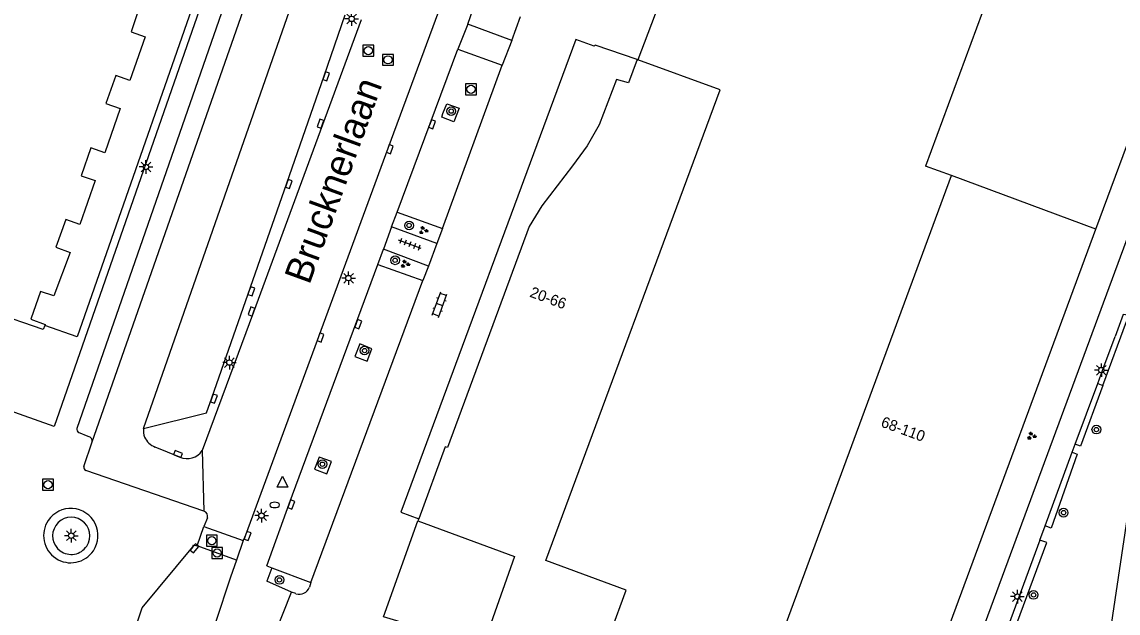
# Model space of a CAD drawing. Extents: x 132999 to 136000, y 398499 to 400501.
# Drawn here: x 134176.7 to 134277.5, y 399395.7 to 399450 of the extents above; entities that cross this region are included whole.
import ezdxf

# ---------------------------------------------------------------- set-up
doc = ezdxf.new("R2010")
doc.units = 0
for name, color, linetype in [('gg-afsc-hekwerk', 7, 'Continuous'), ('gg-afsc-muur', 7, 'Continuous'), ('gg-anno-huisnummerreeks BGT', 7, 'Continuous'), ('gg-anno-openbare ruimte label', 7, 'Continuous'), ('gg-bbg-gedigitaliseerde bebouwing', 7, 'Continuous'), ('gg-bbg-hoofdgebouw', 7, 'Continuous'), ('gg-bbg-onder overbouw', 7, 'Continuous'), ('gg-bbg-pand overbouw', 7, 'Continuous'), ('gg-bbg-tussenscheiding', 7, 'Continuous'), ('gg-knt-verharding', 7, 'Continuous'), ('gg-knt-verharding nz', 7, 'Continuous'), ('gt-grn-groengrens', 7, 'Continuous'), ('gt-grn-weggrens', 7, 'Continuous'), ('gt-symb-boom', 7, 'Continuous'), ('gt-symb-brandkraan', 7, 'Continuous'), ('gt-symb-groenvak', 7, 'Continuous'), ('gt-symb-klinker verharding', 7, 'Continuous'), ('gt-symb-kolk', 7, 'Continuous'), ('gt-symb-lichtmast', 7, 'Continuous'), ('gt-symb-rioolschacht', 7, 'Continuous'), ('gt-symb-tegel verharding', 7, 'Continuous'), ('gt-symb-waterafsluiter', 7, 'Continuous')]:
    doc.layers.add(name, color=color, linetype=linetype)

# ---------------------------------------------------------------- blocks, each defined once
blk = doc.blocks.new('gt0-KOLK')
at = {"layer": 'gt-symb-kolk'}
blk.add_lwpolyline([(0, 0), (0.37, 0), (0.37, 0.4), (-0.38, 0.4), (-0.38, 0), (0, 0)], dxfattribs=at)
blk = doc.blocks.new('gt0-LMAST')
at = {"layer": 'gt-symb-lichtmast'}
for p, q in [((-0.18, 0.17), (-0.45, 0.44)), ((-0.01, 0.25), (-0.01, 0.62)), ((0.17, 0.17), (0.44, 0.44)), ((-0.26, 0), (-0.63, 0)), ((-0.18, -0.18), (-0.45, -0.45)), ((-0.01, -0.25), (-0.01, -0.63)), ((0.44, -0.45), (0.17, -0.18)), ((0.24, 0), (0.62, 0))]:
    blk.add_line(p, q, dxfattribs=at)
blk.add_circle((-0.01, 0), 0.25, dxfattribs=at)
blk = doc.blocks.new('gt0-RS')
at = {"layer": 'gt-symb-rioolschacht'}
blk.add_lwpolyline([(-0.5, -0.5), (0.5, -0.5), (0.5, 0.5), (-0.5, 0.5)], close=True, dxfattribs=at)
blk.add_circle((0, 0), 0.375, dxfattribs=at)
blk = doc.blocks.new('gt0-BOOM')
at = {"layer": 'gt-symb-boom'}
for radius in [0.4, 0.2]:
    blk.add_circle((0, 0), radius, dxfattribs=at)
blk = doc.blocks.new('gt0-GRVAK')
at = {"layer": 'gt-symb-groenvak'}
for p, q in [((-0.11, 0.19), (-0.23, 0.24)), ((-0.18, 0.15), (0.09, 0.15)), ((-0.09, 0.21), (-0.16, 0.32)), ((-0.05, 0.21), (-0.05, 0.39)), ((0, 0.21), (0.06, 0.32)), ((0.01, 0.19), (0.13, 0.24)), ((0.26, -0.05), (0.2, 0.06)), ((0.3, -0.05), (0.3, 0.13)), ((0.35, -0.05), (0.41, 0.06)), ((-0.24, -0.23), (-0.36, -0.18)), ((-0.32, -0.26), (-0.05, -0.26)), ((-0.23, -0.21), (-0.29, -0.09)), ((-0.18, -0.2), (-0.18, -0.02)), ((-0.14, -0.21), (-0.07, -0.09)), ((-0.12, -0.23), (0, -0.18)), ((0.24, -0.07), (0.12, -0.02)), ((0.17, -0.11), (0.44, -0.11)), ((0.37, -0.07), (0.49, -0.02))]:
    blk.add_line(p, q, dxfattribs=at)
blk = doc.blocks.new('gt0-TEG1')
at = {"layer": 'gt-symb-tegel verharding'}
for p, q in [((-1.12, 0), (1.12, 0)), ((-0.9, -0.25), (-0.9, 0.25)), ((-0.45, -0.25), (-0.45, 0.25)), ((0, -0.25), (0, 0.25)), ((0.45, -0.25), (0.45, 0.25)), ((0.9, -0.25), (0.9, 0.25))]:
    blk.add_line(p, q, dxfattribs=at)
blk = doc.blocks.new('gt0-BR')
at = {"layer": 'gt-symb-brandkraan'}
for centre, radius, start, end in [((-0.24, 0), 0.206, 107.5669, 252.4331), ((0.6, -2.66), 3, 106.892, 107.5669), ((0, -0.69), 0.938, 73.108, 106.892), ((-0.6, -2.66), 3, 72.4331, 73.108), ((0.24, 0), 0.206, 287.567, 72.4331), ((0.6, 2.66), 3, 252.4331, 253.108), ((0, 0.69), 0.938, 253.108, 286.8921), ((-0.6, 2.66), 3, 286.8921, 287.567)]:
    blk.add_arc(centre, radius, start, end, dxfattribs=at)
blk = doc.blocks.new('gt0-WAFSL')
at = {"layer": 'gt-symb-waterafsluiter'}
for p, q in [((-0.5, -0.33), (0, 0.67)), ((0, 0.67), (0.5, -0.33)), ((0.5, -0.33), (-0.5, -0.33))]:
    blk.add_line(p, q, dxfattribs=at)
blk = doc.blocks.new('gt0-KL1')
at = {"layer": 'gt-symb-klinker verharding'}
for p, q in [((-1.15, 0.3), (1.15, 0.3)), ((-1, -0.3), (-1, 0.3)), ((-0.5, 0.3), (-0.5, 0.45)), ((0, -0.3), (0, 0.3)), ((0.5, 0.3), (0.5, 0.45)), ((1, -0.3), (1, 0.3)), ((-1.15, -0.3), (1.15, -0.3)), ((-0.5, -0.45), (-0.5, -0.3)), ((0.5, -0.45), (0.5, -0.3))]:
    blk.add_line(p, q, dxfattribs=at)

msp = doc.modelspace()

# ---------------------------------------------------------------- linework, layer by layer
at = {"layer": 'gg-afsc-hekwerk'}
msp.add_line((134239.33, 399462.37), (134233.34, 399446.55), dxfattribs=at)
at = {"layer": 'gg-afsc-muur'}
for centre, radius, start, end in [((134181.2, 399402.79), 2.5, 326.2338, 146.3099), ((134181.24, 399402.77), 1.71, 326.3565, 146.0494), ((134181.2, 399402.79), 2.5, 146.3048, 236.3849), ((134181.24, 399402.77), 1.71, 146.076, 234.0545), ((134181.2, 399402.79), 2.5, 236.4109, 326.2281), ((134181.24, 399402.77), 1.71, 234.0774, 326.3534)]:
    msp.add_arc(centre, radius, start, end, dxfattribs=at)
at = {"layer": 'gg-bbg-gedigitaliseerde bebouwing'}
for p, q in [((134265.67, 399452.63), (134259.81, 399436.78)), ((134233.29, 399446.57), (134233.34, 399446.55)), ((134262.19, 399435.9), (134259.81, 399436.78)), ((134245.99, 399391.99), (134262.19, 399435.9))]:
    msp.add_line(p, q, dxfattribs=at)
msp.add_lwpolyline([(134230.83, 399393.86), (134232.28, 399397.76), (134224.88, 399400.5), (134240.93, 399443.79), (134233.34, 399446.55)], dxfattribs=at)
at = {"layer": 'gg-bbg-hoofdgebouw'}
for p, q in [((134275.47, 399430.96), (134281.33, 399446.83)), ((134259.3, 399387.2), (134275.47, 399430.96)), ((134213.2, 399404.33), (134213.13, 399404.14))]:
    msp.add_line(p, q, dxfattribs=at)
for points in [[(134187.62, 399451.69), (134186.74, 399449.12), (134188.04, 399448.68), (134186.64, 399444.65), (134185.33, 399445.11), (134184.42, 399442.52), (134185.74, 399442.06), (134184.34, 399438.01), (134183.05, 399438.46), (134182.16, 399435.89), (134183.45, 399435.44), (134182.03, 399431.41), (134180.73, 399431.87), (134179.84, 399429.32), (134181.13, 399428.84), (134179.65, 399424.85), (134178.42, 399425.24), (134177.54, 399422.69), (134178.83, 399422.21), (134178.8, 399422.13)], [(134178.8, 399422.13), (134178.67, 399421.76), (134174.01, 399423.33)]]:
    msp.add_lwpolyline(points, dxfattribs=at)
at = {"layer": 'gg-bbg-onder overbouw'}
for points in [[(134233.29, 399446.57), (134232.5, 399444.43), (134231.38, 399444.75), (134229.79, 399440.58), (134228.7, 399438.64), (134227.34, 399436.79), (134224.52, 399433.13), (134223.36, 399431.21), (134215.84, 399410.88), (134215.63, 399410.94), (134213.2, 399404.33)], [(134213.13, 399404.14), (134222.02, 399400.86), (134219.83, 399394.71), (134221.96, 399393.96), (134221.94, 399393.85), (134222.44, 399393.67)]]:
    msp.add_lwpolyline(points, dxfattribs=at)
at = {"layer": 'gg-bbg-pand overbouw'}
for points in [[(134233.29, 399446.57), (134229.42, 399447.91), (134229.34, 399447.82), (134227.64, 399448.43), (134211.55, 399404.96), (134213.2, 399404.33)], [(134222.44, 399393.67), (134221.75, 399391.76), (134209.97, 399395.32), (134213.13, 399404.14)]]:
    msp.add_lwpolyline(points, dxfattribs=at)
at = {"layer": 'gg-bbg-tussenscheiding'}
msp.add_line((134275.47, 399430.96), (134262.19, 399435.9), dxfattribs=at)
at = {"layer": 'gg-knt-verharding'}
for p, q in [((134198.39, 399460.46), (134181.77, 399412.65)), ((134217.71, 399449.83), (134218.47, 399452.05)), ((134217.71, 399449.83), (134216.79, 399447.53)), ((134221.76, 399448.32), (134217.71, 399449.83)), ((134221.76, 399448.32), (134220.88, 399446.05)), ((134211.21, 399432.54), (134216.79, 399447.53)), ((134216.79, 399447.53), (134220.88, 399446.05)), ((134284.13, 399445.8), (134262.1, 399386.18)), ((134210.71, 399431.2), (134211.21, 399432.54)), ((134211.21, 399432.54), (134215.38, 399431.05)), ((134210.71, 399431.2), (134209.95, 399429.13)), ((134214.86, 399429.66), (134210.71, 399431.2)), ((134215.38, 399431.05), (134214.86, 399429.66)), ((134214.86, 399429.66), (134214.09, 399427.57)), ((134209.43, 399427.72), (134209.95, 399429.13)), ((134214.09, 399427.57), (134209.95, 399429.13)), ((134209.43, 399427.72), (134213.59, 399426.24)), ((134214.09, 399427.57), (134213.59, 399426.24)), ((134276.12, 399418.07), (134277.24, 399421.1)), ((134275.65, 399416.79), (134276.12, 399418.07)), ((134273.58, 399411.19), (134275.65, 399416.79)), ((134279.82, 399414.4), (134274.31, 399377.35)), ((134182.81, 399411.91), (134181.92, 399412.26)), ((134182.4, 399409.15), (134183.17, 399411.4)), ((134191.24, 399410.02), (134188.96, 399410.93)), ((134273.31, 399410.45), (134273.58, 399411.19)), ((134270.81, 399403.69), (134273.31, 399410.45)), ((134193.45, 399405.05), (134182.58, 399408.79)), ((134192.82, 399401.84), (134193.45, 399403.63)), ((134193.77, 399404.41), (134193.45, 399403.63)), ((134193.45, 399403.63), (134197.05, 399402.35)), ((134270.33, 399402.38), (134270.81, 399403.69)), ((134196.44, 399400.53), (134192.82, 399401.84)), ((134197.05, 399402.35), (134196.44, 399400.53)), ((134270.33, 399402.38), (134258.69, 399370.87)), ((134199.23, 399400.01), (134199.7, 399399.83)), ((134199.7, 399399.83), (134199.24, 399398.6)), ((134199.7, 399399.83), (134203.28, 399398.49)), ((134201.49, 399397.6), (134199.24, 399398.6)), ((134203.28, 399398.49), (134203.15, 399398.05)), ((134200.02, 399393.87), (134201.49, 399397.6)), ((134201.9, 399397.45), (134201.49, 399397.6))]:
    msp.add_line(p, q, dxfattribs=at)
for points in [[(134240.77, 399520.97), (134240.57, 399520.45), (134235.52, 399506.64), (134228.81, 399488.41), (134224.34, 399476.22), (134210.35, 399438.4), (134197.27, 399402.82), (134197.05, 399402.35)], [(134190.61, 399461.87), (134195.42, 399460.17), (134181.8, 399421.06), (134178.8, 399422.13)], [(134195.68, 399460.84), (134196.32, 399460.63), (134179.66, 399412.83), (134171.45, 399415.73), (134174.01, 399423.33)], [(134187.9, 399412.63), (134193.68, 399414.08), (134194.18, 399415.45), (134201.07, 399435.2), (134204.5, 399445.09), (134206.42, 399450.7)], [(134207.9, 399450.24), (134198.01, 399423.34), (134193.29, 399410.62)], [(134215.43, 399441.61), (134215.77, 399442.51), (134216.91, 399442.11), (134216.44, 399440.85), (134215.31, 399441.28), (134215.43, 399441.61)], [(134199.23, 399400.01), (134201.29, 399405.71), (134209.43, 399427.72)], [(134282.99, 399422.4), (134277.99, 399423.13), (134277.24, 399421.1)], [(134208.89, 399419.97), (134207.77, 399420.42), (134207.33, 399419.27), (134208.46, 399418.84), (134208.89, 399419.97)], [(134204.75, 399408.46), (134205.17, 399409.62), (134204.04, 399410.01), (134203.6, 399408.9), (134204.75, 399408.46)], [(134196.44, 399400.53), (134195.89, 399398.96), (134193.12, 399390.62)]]:
    msp.add_lwpolyline(points, dxfattribs=at)
for centre, radius, start, end in [((134182.12, 399412.56), 0.364, 165.5796, 236.3589), ((134189.06, 399412.35), 1.19, 166.5817, 205.2007), ((134182.76, 399411.49), 0.419, 347.8143, 82.9594), ((134189.73, 399412.74), 1.97, 207.1026, 246.7299), ((134191.92, 399411.5), 1.63, 245.2565, 327.3024), ((134182.69, 399409.07), 0.306, 164.8773, 248.5044), ((134193.27, 399404.56), 0.519, 343.0631, 69.8516), ((134202.21, 399398.4), 1, 252.2804, 339.7408)]:
    msp.add_arc(centre, radius, start, end, dxfattribs=at)
at = {"layer": 'gg-knt-verharding nz'}
for p, q in [((134183.17, 399411.4), (134200.16, 399459.93)), ((134187.9, 399412.63), (134203.94, 399458.64)), ((134221.76, 399448.32), (134222.55, 399450.54)), ((134215.38, 399431.05), (134220.88, 399446.05)), ((134203.28, 399398.49), (134213.59, 399426.24))]:
    msp.add_line(p, q, dxfattribs=at)
msp.add_lwpolyline([(134179.47, 399371.07), (134180.84, 399375.12), (134183.72, 399383.96), (134187.75, 399396.15), (134192.42, 399401.75), (134192.48, 399401.94), (134192.82, 399401.84)], dxfattribs=at)
at = {"layer": 'gt-grn-groengrens'}
msp.add_line((134275.65, 399416.79), (134276.13, 399416.61), dxfattribs=at)
for points in [[(134276.13, 399416.61), (134278.3, 399422.48), (134282.91, 399421.82)], [(134276.13, 399416.61), (134274.05, 399411.02), (134273.58, 399411.19)], [(134273.31, 399410.45), (134273.77, 399410.29), (134271.37, 399403.48), (134270.81, 399403.69)], [(134259.5, 399371.18), (134270.96, 399402.15), (134270.33, 399402.38)]]:
    msp.add_lwpolyline(points, dxfattribs=at)
at = {"layer": 'gt-grn-weggrens'}
msp.add_line((134193.29, 399410.62), (134193.45, 399405.05), dxfattribs=at)

# ---------------------------------------------------------------- block references
at = {"layer": 'gt-symb-boom'}
for p in [(134216.19, 399441.83), (134212.31, 399431.32), (134211.03, 399428.11), (134208.22, 399419.81), (134275.52, 399412.54), (134204.34, 399409.36), (134272.51, 399404.9), (134200.39, 399398.71), (134269.75, 399397.33)]:
    msp.add_blockref('gt0-BOOM', p, dxfattribs=at)
at = {"layer": 'gt-symb-brandkraan'}
msp.add_blockref('gt0-BR', (134199.95, 399405.61), dxfattribs=at)
at = {"layer": 'gt-symb-groenvak'}
for p in [(134213.62, 399430.86), (134211.94, 399427.77), (134269.55, 399411.95)]:
    msp.add_blockref('gt0-GRVAK', p, dxfattribs=at)
at = {"layer": 'gt-symb-klinker verharding', "rotation": 70.00710602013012}
msp.add_blockref('gt0-KL1', (134215.12, 399424.03), dxfattribs=at)
at = {"layer": 'gt-symb-kolk'}
for p, rotation in [((134204.5, 399445.09), -109.77488200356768), ((134204.36, 399440.62), 70.2251179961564), ((134214.24, 399440.69), -110.48229689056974), ((134210.35, 399438.4), -109.77488200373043), ((134201.07, 399435.2), -109.77488200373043), ((134197.62, 399425.32), -109.77488200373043), ((134198.01, 399423.34), 70.22511799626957), ((134207.45, 399422.3), -110.06634962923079), ((134203.98, 399421.08), -109.77488200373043), ((134194.18, 399415.45), -109.77488200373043), ((134190.99, 399410.11), -21.828382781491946), ((134201.29, 399405.71), -110.35496118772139), ((134197.27, 399402.82), -109.77488200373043), ((134192.42, 399401.75), -129.80040512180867)]:
    msp.add_blockref('gt0-KOLK', p, dxfattribs=dict(at, rotation=rotation))
at = {"layer": 'gt-symb-lichtmast'}
for p in [(134207.04, 399450.32), (134188.12, 399436.7), (134206.75, 399426.47), (134195.8, 399418.71), (134275.99, 399418.01), (134198.75, 399404.63), (134181.25, 399402.78), (134268.27, 399397.18)]:
    msp.add_blockref('gt0-LMAST', p, dxfattribs=at)
at = {"layer": 'gt-symb-rioolschacht'}
for p in [(134208.56, 399447.4), (134210.37, 399446.55), (134218.01, 399443.84), (134179.11, 399407.47), (134194.17, 399402.32), (134194.66, 399401.19)]:
    msp.add_blockref('gt0-RS', p, dxfattribs=at)
at = {"layer": 'gt-symb-tegel verharding', "rotation": 159.93365037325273}
msp.add_blockref('gt0-TEG1', (134212.38, 399429.57), dxfattribs=at)
at = {"layer": 'gt-symb-waterafsluiter'}
msp.add_blockref('gt0-WAFSL', (134200.67, 399407.58), dxfattribs=at)

# ---------------------------------------------------------------- texts
at = {"layer": 'gg-anno-huisnummerreeks BGT'}
for s, rotation, p in [('20-66', 339.7, (134223.34, 399424.78)), ('68-110', 339.8, (134255.63, 399412.84))]:
    msp.add_text(s, height=1, rotation=rotation, dxfattribs=at).set_placement(p)
at = {"layer": 'gg-anno-openbare ruimte label'}
msp.add_text('Brucknerlaan', height=2.5, rotation=70, dxfattribs=at).set_placement((134203.14, 399425.79))

doc.saveas('drawing.dxf')
